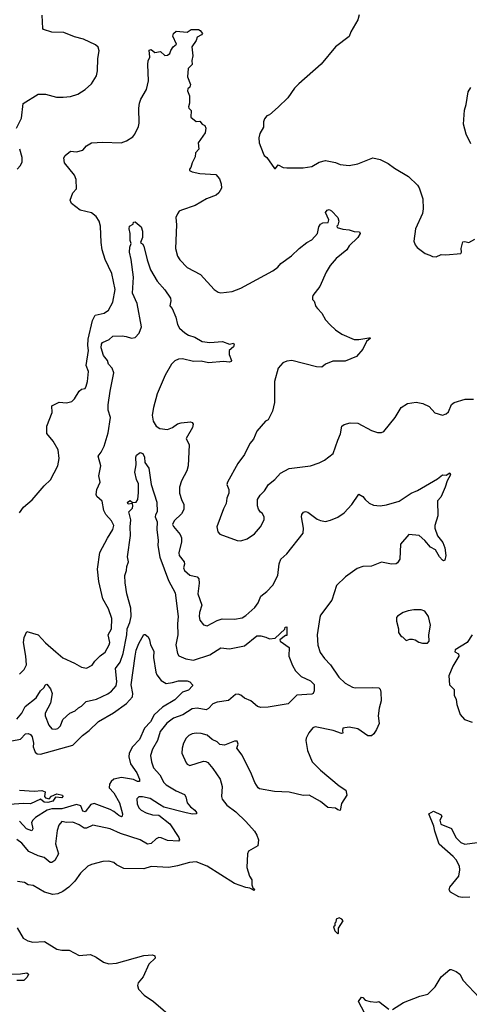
# Model space of a CAD drawing. Extents: x 1933546 to 2138868, y 524910 to 667279.
# Tile 348 of 466: x 2051428 to 2055042, y 630773 to 638697. Entities that reach past the tile are written whole.
import ezdxf

# ---------------------------------------------------------------- set-up
doc = ezdxf.new("R2010")
doc.units = 0

msp = doc.modelspace()

# ---------------------------------------------------------------- linework, layer by layer
at = {"layer": '0CON10XD'}
for points in [[(2051402.5, 637825), (2051442.5, 637905), (2051455, 638022.5), (2051575, 638096.7), (2051635, 638096.2), (2051724.1, 638074.1), (2051777.3, 638072.7), (2051835, 638080), (2051895, 638096.7), (2051955, 638133.8), (2052005, 638180), (2052046, 638245), (2052053.8, 638285), (2052055.8, 638385), (2052065.8, 638445), (2052058.8, 638475), (2052037.5, 638495), (2051939.5, 638539.5), (2051868.3, 638558.3), (2051783, 638593), (2051685, 638596), (2051618.3, 638618.3), (2051613.3, 638625), (2051607, 638733)], [(2054156.2, 638735), (2054146.7, 638695), (2054089.5, 638600.5), (2054075, 638561.2), (2053965, 638478.8), (2053851.7, 638338.3), (2053670.5, 638179.5), (2053637.5, 638145), (2053581.7, 638068.3), (2053505.9, 637994.1), (2053435, 637932.5), (2053415, 637922.5), (2053395, 637900), (2053387.5, 637875), (2053386.8, 637833.2), (2053358.3, 637781.7), (2053350, 637745), (2053353.3, 637705), (2053383.9, 637623.9)], [(2051963, 635747), (2051973.8, 635785), (2051979.4, 635865), (2051960.6, 635915), (2051980.5, 636035), (2051974.5, 636075), (2051977.7, 636125), (2052013.7, 636276.3), (2052035, 636319.2), (2052105.5, 636334.5), (2052140.3, 636359.7), (2052175.8, 636424.2), (2052194, 636525), (2052168.6, 636655), (2052115.7, 636765.7), (2052090.6, 636845), (2052081.4, 636905), (2052075.8, 637035.8), (2052065.8, 637075.8), (2052042.7, 637112.7), (2052005, 637142.5), (2051914.4, 637164.4), (2051845, 637218), (2051831.9, 637245), (2051855, 637303.8), (2051883.3, 637335), (2051881.1, 637411.1), (2051868.6, 637445), (2051787.5, 637545), (2051783.3, 637585), (2051792, 637605), (2051835, 637639.5), (2051885, 637632.2), (2051934.2, 637645.8), (2051965, 637682), (2052005, 637705.8), (2052095, 637711.4), (2052243.6, 637706.4), (2052285, 637721.2), (2052336.7, 637755), (2052354.2, 637775.8), (2052382.7, 637837.3), (2052387.5, 637865), (2052384.2, 637984.2), (2052390, 638025), (2052402.1, 638057.9), (2052446, 638135), (2052463.8, 638205), (2052458, 638335), (2052461.2, 638365), (2052474.1, 638395.9), (2052468.8, 638451.2), (2052485, 638456), (2052513.3, 638433.3), (2052559.7, 638439.7), (2052595, 638408.8), (2052615, 638411.2), (2052634, 638425), (2052641.4, 638448.6), (2052661.3, 638478.7), (2052689.3, 638500.7), (2052659.5, 638565), (2052664.4, 638585), (2052685, 638605.7), (2052775, 638595.7), (2052805, 638616.7), (2052865, 638618.8), (2052879.5, 638609.5), (2052897.5, 638585), (2052890, 638575), (2052853.8, 638555), (2052845, 638530), (2052811.2, 638478.8), (2052818.9, 638405), (2052812.4, 638367.6), (2052814.4, 638335.6), (2052782.9, 638305), (2052775.7, 638235.7), (2052801.2, 638175), (2052796, 638155), (2052778.3, 638141.7), (2052776.2, 638125), (2052791.9, 638085), (2052791.9, 638025), (2052785.6, 637995), (2052787.1, 637985), (2052805.5, 637965), (2052802.5, 637912.5), (2052845, 637877.5), (2052875, 637881.2), (2052895, 637855.8), (2052915, 637844.2), (2052924.5, 637825), (2052919.5, 637785), (2052863.3, 637705), (2052866.2, 637655), (2052841.2, 637625), (2052837.3, 637592.7), (2052814, 637545), (2052803.6, 637506.4), (2052793, 637493), (2052793.6, 637483.6), (2052813, 637473), (2052875, 637458.8), (2053005, 637451.2), (2053032.5, 637415), (2053046.9, 637376.9), (2053048.7, 637341.3), (2053027.9, 637302.1), (2053006.1, 637283.9), (2052928.8, 637255), (2052838.7, 637201.3), (2052727.5, 637165), (2052710, 637155), (2052696.2, 637135), (2052683.6, 637103.6), (2052688.8, 637045), (2052679.2, 636855), (2052696, 636795), (2052713.8, 636765), (2052772.7, 636702.7), (2052881.2, 636645), (2052990, 636525), (2053024.1, 636504.1), (2053045, 636498.8), (2053135, 636510), (2053205, 636535.8), (2053463, 636677), (2053503.3, 636705), (2053527.5, 636735), (2053613, 636797), (2053675, 636856.2), (2053735.9, 636904.1), (2053775.4, 636924.6), (2053822.5, 636975), (2053831.5, 637028.5), (2053845, 637051.2), (2053865, 637063.3), (2053906, 637064), (2053913.3, 637085), (2053886.2, 637145), (2053900, 637165), (2053915, 637168.1), (2053935, 637158.6), (2053983.8, 637105), (2053992, 637075), (2053986.2, 637043.8), (2053977.5, 637035), (2053980, 637025), (2054025, 637010), (2054076.1, 637006.1), (2054115, 636991.2), (2054159.2, 636989.2), (2054163.8, 636975), (2054145.5, 636944.5), (2054075, 636876.2), (2054058, 636845), (2053972, 636775), (2053922, 636718), (2053890, 636665), (2053839.4, 636550.6), (2053785, 636476.7), (2053780, 636465), (2053782.5, 636445), (2053795, 636432.5), (2053808.3, 636388.3), (2053821.3, 636371.3), (2053857.5, 636335), (2053885, 636282.5), (2053922.3, 636242.3), (2053965, 636200), (2054016.4, 636166.4), (2054115, 636123.8), (2054155, 636122), (2054235, 636137.5), (2054245.8, 636135.8), (2054245, 636130), (2054215, 636107.5), (2054186.7, 636045), (2054135, 635986.7), (2054045, 635947.5), (2053945, 635949.2), (2053884.6, 635925.4), (2053855, 635901.2), (2053813.9, 635903.9), (2053615, 635953.3), (2053575, 635950), (2053542.5, 635935), (2053506.4, 635893.6), (2053476.7, 635785), (2053476.7, 635615), (2053460, 635545), (2053425, 635477.5), (2053402.5, 635465), (2053332.5, 635385), (2053308.3, 635321.7), (2053276.7, 635285), (2053235, 635196.7), (2053181.2, 635125), (2053097.5, 634975), (2053093.3, 634955), (2053110, 634915), (2053110, 634885), (2053093, 634847), (2053087, 634803), (2053065, 634760), (2053013.3, 634615), (2053020, 634575), (2053035, 634557.5), (2053175, 634506.7), (2053206.1, 634503.9), (2053255, 634520), (2053315, 634560), (2053362.5, 634615), (2053380, 634645), (2053392.5, 634675), (2053392.5, 634695), (2053377.5, 634725), (2053363.6, 634733.6), (2053348.3, 634758.3), (2053340, 634785), (2053340, 634835), (2053360.7, 634869.3), (2053396.1, 634903.9), (2053427.5, 634955), (2053477.5, 634995), (2053525, 635046.7), (2053594.1, 635085.9), (2053765, 635106.7), (2053835, 635130), (2053878.3, 635151.7), (2053947.5, 635205), (2053985, 635312.5), (2054006.2, 635365), (2054016.7, 635425), (2054035, 635438.8), (2054085, 635452), (2054145, 635449.2), (2054255, 635391.2), (2054305, 635373.3), (2054336.4, 635373.6), (2054355, 635382.5), (2054446.7, 635495), (2054493.3, 635575), (2054545, 635608.6), (2054615, 635618.6), (2054667.3, 635607.3), (2054720, 635585), (2054763.9, 635533.9), (2054825, 635513.3), (2054855, 635523.8), (2054875, 635541.2), (2054899.5, 635600.5), (2054921.2, 635615), (2055008.1, 635641.9), (2055075, 635642.8)], [(2055055, 637698), (2055016.5, 637775), (2054994.5, 637855), (2055002.5, 637967.5), (2055016.6, 638013.4), (2055033.2, 638116.8), (2055055, 638150)], [(2051406.4, 637493.6), (2051435, 637522.5), (2051446.1, 637553.9), (2051447.7, 637587.7), (2051427.5, 637655)], [(2053383.9, 637623.9), (2053392.5, 637605), (2053415, 637587.5), (2053475, 637500), (2053485, 637500), (2053505, 637527.5), (2053545, 637507.5), (2053575, 637503.3), (2053705, 637503.3), (2053775, 637516.7), (2053835, 637551.2), (2053886.1, 637563.9), (2053965, 637548.8), (2054005, 637532), (2054075.9, 637524.1), (2054145, 637536), (2054265, 637586), (2054325, 637572.5), (2054389.7, 637539.7), (2054441.4, 637501.4), (2054552, 637435), (2054625.4, 637365.4), (2054639.4, 637345), (2054669.4, 637255), (2054671.4, 637175), (2054665, 637137.5), (2054610, 637015), (2054596.7, 636915), (2054607.5, 636885), (2054623.6, 636863.6), (2054687.5, 636815), (2054725, 636801.2), (2054745, 636791.2), (2054775, 636787.5), (2054815, 636806.7), (2054853.6, 636803.6), (2054973.6, 636816.4), (2054980, 636825), (2054976.4, 636856.4), (2054990.7, 636909.3), (2055005, 636912.5), (2055037, 636903), (2055085, 636930)], [(2051425, 633428.8), (2051462.3, 633467.7), (2051483.3, 633505), (2051477.5, 633575), (2051457.8, 633685), (2051464.3, 633725), (2051485, 633772.5), (2051576.9, 633746.9), (2051635, 633681.4), (2051718.6, 633608.6), (2051775, 633562), (2051869.1, 633519.1), (2051925, 633486), (2051965, 633478), (2052008.8, 633501.2), (2052032, 633535), (2052075, 633577.1), (2052115, 633605.6), (2052147.9, 633665), (2052151.5, 633685), (2052138.2, 633745), (2052164.4, 633795), (2052167.2, 633877.2), (2052140.4, 633955), (2052097.1, 634035), (2052064.5, 634175.5), (2052051.8, 634275), (2052072.4, 634407.6), (2052132.5, 634525), (2052177.1, 634595), (2052184.2, 634625), (2052164.4, 634665), (2052118.9, 634715), (2052105, 634747.5), (2052091.2, 634821.2), (2052048.8, 634858.8), (2052041.4, 634875), (2052048.1, 634915), (2052075.5, 634975), (2052064.4, 635025), (2052080, 635105), (2052057.1, 635185), (2052081.1, 635215), (2052105.3, 635264.7), (2052138.8, 635371.2), (2052156.5, 635495), (2052139.2, 635555), (2052138.5, 635598.5), (2052153.6, 635706.4), (2052184.7, 635855), (2052171.5, 635891.5), (2052141.5, 635925), (2052134.3, 635955), (2052102.3, 635995), (2052083.5, 636055), (2052083.9, 636085), (2052092.4, 636097.6), (2052145.7, 636124.3), (2052175, 636150), (2052251.9, 636151.9), (2052283.2, 636146.8), (2052325, 636133.6), (2052355, 636138.1), (2052388.5, 636175), (2052406.2, 636225), (2052372.7, 636412.7), (2052333.8, 636495), (2052342.3, 636625), (2052324.3, 636765.7), (2052310.5, 636825), (2052312.7, 636865), (2052324.2, 636895), (2052315, 636920), (2052316.2, 636976.2), (2052307.5, 637015), (2052310, 637035), (2052338.3, 637051.7), (2052341.7, 637068.3), (2052355, 637070), (2052405, 637030), (2052413.8, 636995), (2052414, 636945), (2052397.5, 636905), (2052415, 636893.8), (2052425.5, 636875.5), (2052451.4, 636765), (2052480, 636685), (2052532.4, 636592.4), (2052595, 636524), (2052638.6, 636455), (2052641.2, 636435), (2052633.3, 636395), (2052652.3, 636372.3), (2052681.9, 636301.9), (2052695.5, 636245), (2052713.3, 636215), (2052755, 636177.1), (2052785, 636157.5), (2052835, 636141.2), (2052895, 636107.5), (2052955, 636098.8), (2053057.3, 636107.3), (2053115, 636086), (2053145, 636092.5), (2053152.5, 636082.5), (2053145, 636063.8), (2053112, 636035), (2053112.1, 636002.1), (2053131.2, 635955), (2053126.7, 635945), (2053115, 635940), (2053065, 635945.8), (2052945.9, 635935.9), (2052885, 635948.8), (2052825, 635946.7), (2052735, 635968.6), (2052705, 635965.7), (2052675, 635952.5), (2052646.8, 635923.2), (2052597.1, 635835), (2052531.5, 635685), (2052502.1, 635575), (2052493.3, 635515), (2052500.6, 635465), (2052525.5, 635425.5), (2052555, 635405.8), (2052615, 635399.2), (2052655, 635415.8), (2052695, 635444.2), (2052725, 635451.4), (2052799.5, 635459.5), (2052813.9, 635453.9), (2052821.2, 635441.2), (2052815.8, 635415), (2052765.6, 635325), (2052791.1, 635275), (2052782.5, 635105), (2052771.4, 635065), (2052727.1, 634985), (2052711.1, 634935), (2052712.7, 634885), (2052727.1, 634835), (2052747.8, 634795), (2052746.7, 634755), (2052728.8, 634721.2), (2052668.5, 634665), (2052657.1, 634635), (2052665, 634617.1), (2052716.9, 634555), (2052726.9, 634526.9), (2052727.5, 634495), (2052705.5, 634405), (2052710.6, 634385), (2052749.1, 634335), (2052751.8, 634315), (2052743.4, 634286.6), (2052752, 634265), (2052795, 634225.6), (2052854.2, 634214.2), (2052867, 634197), (2052871.3, 634161.3), (2052859.4, 634075), (2052892.5, 633985), (2052871.9, 633925), (2052870.6, 633895), (2052875.8, 633865), (2052905, 633825.8), (2052935, 633819.4), (2053015, 633862.5), (2053055, 633875.5), (2053155, 633871.9), (2053215, 633884.3), (2053245, 633901.4), (2053317.1, 633965), (2053345.4, 634005), (2053365, 634058.6), (2053415, 634096.2), (2053462.1, 634145), (2053502.7, 634225), (2053513.7, 634316.3), (2053525.8, 634355), (2053575, 634397.5), (2053706.4, 634563.6), (2053710, 634605), (2053691.5, 634695), (2053695.8, 634715), (2053707.9, 634732.1), (2053725, 634737.5), (2053745, 634732.9), (2053817.6, 634677.6), (2053845, 634665.6), (2053885, 634658.1), (2053925, 634668.1), (2053985, 634694.3), (2054035, 634727.5), (2054096.2, 634793.8), (2054155, 634877.5), (2054185, 634860), (2054204.1, 634834.1), (2054236.2, 634806.2), (2054270.5, 634790.5), (2054324.2, 634784.2), (2054375, 634792.2), (2054478.3, 634821.7), (2054575, 634885.6), (2054625, 634908.1), (2054787, 635003), (2054825, 635034.2), (2054855, 635032.5), (2054885, 635048.8), (2054891.2, 635035), (2054862.5, 634985), (2054848.8, 634935), (2054822.8, 634877.2), (2054813.1, 634855), (2054785.7, 634825), (2054788.9, 634705), (2054764.3, 634625), (2054764.2, 634605.8), (2054785, 634543.8), (2054828.6, 634488.6), (2054845.4, 634445.4), (2054854, 634385), (2054845, 634347.5), (2054835, 634342.5), (2054825, 634347.5), (2054801.2, 634375), (2054771.2, 634431.2), (2054730.7, 634450.7), (2054684.4, 634504.4), (2054638, 634545), (2054555, 634554), (2054490, 634475), (2054482.5, 634355), (2054465.6, 634324.4), (2054453, 634317), (2054415, 634315.7), (2054335, 634331.5), (2054255, 634298.5), (2054184.7, 634295.3), (2054139.4, 634280.6), (2054046.9, 634213.1), (2053975.5, 634144.5), (2053937.8, 634025), (2053846.9, 633905), (2053838.9, 633885), (2053818.8, 633745), (2053823.9, 633663.9), (2053842.5, 633605), (2053877, 633557), (2053925.8, 633505.8), (2053994.2, 633405), (2054045, 633356), (2054103.3, 633325), (2054125, 633320), (2054265, 633323.6), (2054315, 633318.6), (2054325, 633308.8), (2054329.7, 633285), (2054332.5, 633215), (2054316.8, 633155), (2054310.3, 633095), (2054317, 633033), (2054297, 632983), (2054275, 632950), (2054255, 632933.8), (2054225, 632934), (2054145, 632989.2), (2054075, 633004.3), (2054025, 632996), (2054023.6, 632976.4), (2054026.2, 632955), (2054015, 632950.8), (2053946.4, 632976.4), (2053802.5, 633005), (2053783.4, 632996.6), (2053752.8, 632957.2), (2053730.8, 632915), (2053727.5, 632895), (2053740, 632815), (2053779.2, 632725), (2053845, 632655.8), (2053995, 632532), (2054049.2, 632495), (2054056, 632455), (2054015, 632387.5), (2054005, 632333.3), (2053985, 632336.7), (2053965, 632350), (2053905, 632356.7), (2053844.4, 632405), (2053755, 632457.1), (2053705, 632453.1), (2053595, 632479.2), (2053475, 632484), (2053355.8, 632505.8), (2053344.2, 632514.2), (2053318.8, 632558.8), (2053292, 632625), (2053215, 632777.5), (2053172.5, 632835), (2053182.5, 632865), (2053175, 632890), (2053155, 632890), (2053075, 632857.5), (2053035, 632862.5), (2053014.3, 632884.3), (2052975, 632902.5), (2052935, 632938.6), (2052885, 632953.1), (2052845.6, 632955.6), (2052815, 632950.6), (2052786, 632935), (2052766.4, 632913.6), (2052745, 632873.3), (2052732.2, 632835), (2052730.6, 632795), (2052765, 632716.2), (2052775, 632704), (2052795, 632695.8), (2052905, 632728.2), (2052925, 632728.1), (2052939.1, 632719.1), (2052981.3, 632671.3), (2053040, 632585), (2053054.2, 632525), (2053048.8, 632445), (2053054.3, 632424.3), (2053093.8, 632375), (2053165, 632322), (2053244.5, 632244.5), (2053313.8, 632165), (2053333.3, 632135), (2053346.7, 632095), (2053343, 632047), (2053267.5, 632005), (2053260, 631985), (2053253.6, 631873.6), (2053274.3, 631805), (2053293.1, 631775), (2053294.3, 631734.3), (2053301.2, 631711.2), (2053315, 631700), (2053311.7, 631688.3), (2053277.3, 631707.3), (2053245, 631711.4), (2053154, 631745), (2052935, 631883.3), (2052845, 631918.1), (2052792.5, 631915), (2052695, 631885.8), (2052625, 631873.8), (2052485, 631881.4), (2052425, 631864.2), (2052265, 631866), (2052205, 631893.8), (2052185, 631913.3), (2052143.9, 631923.9), (2052095, 631920.8), (2052005, 631897.8), (2051975.5, 631884.5), (2051915, 631829.2), (2051870.8, 631765), (2051822, 631715), (2051775, 631680), (2051735, 631660.6), (2051695, 631657.1), (2051625.5, 631675.5), (2051535, 631728.6), (2051495, 631733.1), (2051465, 631754.2), (2051408.8, 631761.2)], [(2051425, 634727.5), (2051457, 634773), (2051526.4, 634833.6), (2051624.1, 634945.9), (2051675.8, 634994.2), (2051734, 635105), (2051743.8, 635165), (2051736.2, 635235), (2051696.2, 635305), (2051646.4, 635366.4), (2051646.2, 635425), (2051688, 635535), (2051685, 635590), (2051745, 635620), (2051805, 635613.8), (2051845.9, 635624.1), (2051868.8, 635645), (2051905, 635706.7), (2051925, 635722.5), (2051955, 635730), (2051963, 635747)], [(2051405, 633067.5), (2051445.4, 633115), (2051470.3, 633169.7), (2051560.7, 633239.3), (2051593.8, 633296.2), (2051621.5, 633318.5), (2051634, 633345), (2051645, 633348), (2051675, 633312.5), (2051688.7, 633275), (2051674.2, 633195), (2051632.7, 633115), (2051631.8, 633095), (2051660.4, 633020.4), (2051685, 632990), (2051715, 632985.7), (2051735, 632991.9), (2051756.7, 633015), (2051775, 633064), (2051831.2, 633115), (2051874.2, 633135.8), (2051900.3, 633159.7), (2051925, 633171.4), (2051960.8, 633209.2), (2052045, 633227.5), (2052135, 633272.5), (2052165, 633293.3), (2052203.4, 633336.6), (2052209.3, 633370.7), (2052197.3, 633475), (2052234.4, 633525.6), (2052259.5, 633595), (2052290, 633745), (2052291.4, 633795), (2052312.5, 633845), (2052323.7, 633895), (2052321.9, 633961.9), (2052287.6, 634075), (2052274.6, 634165.4), (2052272.7, 634225), (2052286.4, 634263.6), (2052288.6, 634295), (2052302.4, 634335), (2052294.6, 634375), (2052317.2, 634545), (2052315.4, 634615), (2052321.2, 634671.2), (2052305.7, 634735), (2052333.5, 634765), (2052337.5, 634785), (2052333.3, 634803.3), (2052298.8, 634798.8), (2052294.5, 634815), (2052315, 634826.2), (2052335, 634810), (2052365, 634814.5), (2052377.2, 634835), (2052382.9, 634892.9), (2052381.2, 634961.2), (2052366.5, 634995), (2052352.5, 635055), (2052362.5, 635115), (2052360, 635175), (2052367, 635193), (2052395, 635212.5), (2052416.4, 635206.4), (2052430, 635175), (2052432.7, 635132.7), (2052466.4, 635086.4), (2052485.5, 634955.5), (2052531.1, 634815), (2052533.3, 634735), (2052518.1, 634711.9), (2052515.7, 634695), (2052531.5, 634655), (2052529.7, 634595), (2052541.3, 634505), (2052537.3, 634465), (2052555, 634370), (2052623.7, 634183.7), (2052676.2, 634085), (2052701.1, 633895), (2052694.7, 633834.7), (2052699.1, 633745), (2052683.6, 633665), (2052695.5, 633595.5), (2052707.6, 633577.6), (2052762, 633552), (2052825, 633542.7), (2052955.3, 633584.7), (2053045, 633641.1), (2053115, 633634.4), (2053235, 633658.8), (2053335, 633737.3), (2053365, 633737.5), (2053405, 633727.1), (2053435, 633714.7), (2053480.7, 633719.3), (2053558.3, 633791.7), (2053561.7, 633808.3), (2053575, 633810), (2053575, 633740), (2053565, 633740), (2053517.5, 633705), (2053520, 633695), (2053594, 633645), (2053592.2, 633575), (2053620.7, 633500.7), (2053645.8, 633455.8), (2053691.2, 633411.2), (2053764, 633375), (2053795, 633346.2), (2053795.7, 633295), (2053785.8, 633274.2), (2053775, 633268.8), (2053655, 633261.2), (2053585, 633192), (2053425.7, 633164.3), (2053365, 633162.7), (2053338.7, 633168.7), (2053285, 633216.2), (2053235.3, 633235.3), (2053205, 633261.2), (2053185, 633268.9), (2053162.5, 633265), (2053105, 633217.1), (2053015, 633205.6), (2052979.5, 633190.5), (2052945, 633152.9), (2052927.1, 633142.9), (2052855, 633156.5), (2052815, 633150.5), (2052738.2, 633101.8), (2052663.8, 633076.2), (2052610, 633035), (2052558, 632968), (2052534.4, 632895), (2052495.6, 632825), (2052480, 632775), (2052486.8, 632723.2), (2052503.6, 632675), (2052555, 632618.6), (2052585, 632556.9), (2052605, 632538.9), (2052685, 632492), (2052751.1, 632461.1), (2052762.4, 632442.4), (2052774.3, 632394.3), (2052801.2, 632361.2), (2052835.8, 632335), (2052850, 632315), (2052850, 632305), (2052817.1, 632302.9), (2052765, 632312.7), (2052585, 632359.4), (2052550.3, 632380.2), (2052475, 632427.7), (2052415, 632442.9), (2052385, 632442), (2052368.8, 632425), (2052372.9, 632385), (2052385.8, 632355), (2052405, 632334.3), (2052445, 632312.5), (2052495, 632296.9), (2052545, 632294.4), (2052635, 632225.7), (2052708, 632115), (2052713.3, 632095), (2052703.8, 632086.2), (2052615, 632092.2), (2052565, 632112.7), (2052545, 632113.8), (2052525, 632104.6), (2052485, 632067.7), (2052455, 632061.8), (2052397.1, 632095), (2052238.5, 632148.5), (2052155, 632186.2), (2052015, 632213.8), (2051965, 632190.6), (2051945, 632190.6), (2051905, 632216.9), (2051855, 632238.1), (2051805, 632237.1), (2051765, 632244.2), (2051742.5, 632215), (2051729.1, 632170.9), (2051716.6, 632063.4), (2051738.9, 631985), (2051709.1, 631930.9), (2051685, 631914.3), (2051673.3, 631915), (2051625, 631954.2), (2051575, 631968.1), (2051502, 632002), (2051445, 632070), (2051405, 632100)], [(2054705, 633680), (2054720, 633695), (2054716.7, 633745), (2054730, 633825), (2054713.3, 633895), (2054685, 633937.5), (2054655, 633947.5), (2054597, 633947), (2054550.7, 633939.3), (2054510, 633925), (2054463.6, 633896.4), (2054457.5, 633885), (2054457.5, 633855), (2054472.5, 633795), (2054472.5, 633765), (2054495, 633732.5), (2054505, 633730), (2054535, 633700), (2054565, 633710.8), (2054585, 633710.8), (2054605.8, 633705.8), (2054635, 633687.5), (2054665, 633680), (2054705, 633680)], [(2051365, 632894.3), (2051435, 632907.5), (2051475, 632948.9), (2051495, 632952.1), (2051515, 632943.1), (2051527.5, 632925), (2051538.2, 632875), (2051535.5, 632845), (2051552.7, 632802.7), (2051568.3, 632788.3), (2051595, 632784.5), (2051855, 632859.1), (2051931.5, 632935), (2051987.1, 632975), (2052061.7, 633048.3), (2052181.3, 633118.7), (2052287.3, 633192.7), (2052333.5, 633246.5), (2052337.1, 633275), (2052324, 633345), (2052354.7, 633575), (2052365, 633623.8), (2052385, 633676.7), (2052425, 633750), (2052435, 633750), (2052459.2, 633729.2), (2052471.2, 633705), (2052478.8, 633665), (2052505.8, 633615), (2052503.8, 633565), (2052520.6, 633445), (2052529.4, 633425), (2052565, 633380), (2052605, 633355.8), (2052655, 633361.4), (2052704.5, 633375.5), (2052775, 633375.7), (2052795, 633368.8), (2052817.5, 633345), (2052817.5, 633335), (2052785, 633300), (2052735, 633284.2), (2052675, 633224.2), (2052575.6, 633165)], [(2055064.5, 633745.5), (2055025, 633684.2), (2054927.5, 633625), (2054925, 633610), (2054955, 633592.5), (2054958, 633575), (2054910, 633495), (2054876.7, 633415), (2054883.3, 633345), (2054918.8, 633305), (2054920.7, 633260.7), (2054936.4, 633226.4), (2054942.5, 633185), (2054967.5, 633105), (2055004.3, 633064.3), (2055064.3, 633044.3)], [(2052575.6, 633165), (2052508.3, 633101.7), (2052478.7, 633045), (2052430, 632995), (2052390.6, 632905), (2052334.7, 632845), (2052307.4, 632792.6), (2052304.1, 632764.1), (2052317.7, 632707.7), (2052368.9, 632635), (2052390.5, 632585), (2052390, 632565), (2052375, 632564.6), (2052341.8, 632581.8), (2052245, 632598.6), (2052185, 632583.3), (2052162.1, 632565), (2052148.9, 632545), (2052146.2, 632515), (2052185, 632474.5), (2052230.5, 632395), (2052255, 632306.2), (2052252.4, 632287.6), (2052245, 632281.4), (2052225, 632290.9), (2052184.7, 632324.7), (2052155, 632340.4), (2052025, 632388), (2052000.5, 632379.5), (2051955, 632322.4), (2051935, 632328.2), (2051919.5, 632369.5), (2051885, 632381.7), (2051765, 632345.6), (2051685, 632345.4), (2051647.5, 632335), (2051553.3, 632275), (2051533.3, 632255), (2051523.3, 632235), (2051534.3, 632185), (2051525, 632169.2), (2051482.9, 632185), (2051425, 632246.8)], [(2051425, 632495.8), (2051545, 632488.1), (2051605, 632493.8), (2051631.7, 632481.7), (2051627.5, 632445), (2051634.2, 632434.2), (2051665, 632426.7), (2051683, 632447), (2051725, 632467.1), (2051771.2, 632455), (2051774, 632445), (2051766.2, 632435), (2051715, 632438.8), (2051695, 632406.7), (2051653.7, 632396.3), (2051625, 632400.4), (2051595, 632424), (2051515, 632385.5), (2051455, 632389.3), (2051348.6, 632381.4)], [(2055045, 631636), (2054985, 631631.4), (2054958.8, 631638.8), (2054891.2, 631675), (2054880.6, 631695), (2054884.4, 631715), (2054956.4, 631805), (2054965.4, 631855), (2054964, 631885), (2054937.5, 631935), (2054913.3, 631963.3), (2054800.8, 632060.8), (2054764.2, 632165), (2054757.5, 632205), (2054716.7, 632305), (2054755, 632326.7), (2054815, 632297.5), (2054820, 632285), (2054805.6, 632255), (2054813.5, 632223.5), (2054897.7, 632187.7), (2054932.5, 632115), (2054973.9, 632073.9), (2055005, 632062.7), (2055145, 632080.4)], [(2053985, 631340), (2053990, 631345), (2053990, 631385), (2054027.5, 631445), (2054018.3, 631458.3), (2053995, 631467.5), (2053971.7, 631458.3), (2053970, 631435), (2053960, 631425), (2053960, 631405), (2053950, 631395), (2053960, 631365), (2053985, 631340)], [(2051406.8, 631386.8), (2051455.9, 631305.9), (2051492.3, 631282.3), (2051532.7, 631272.7), (2051627, 631277), (2051725.7, 631215.7), (2051765, 631208.1), (2051825, 631209.2), (2051905, 631164.2), (2051997.5, 631172.5), (2052042.7, 631152.7), (2052100.7, 631110.7), (2052145, 631098.1), (2052205.6, 631104.4), (2052425, 631165.8), (2052495, 631171.2), (2052513.6, 631163.6), (2052516.7, 631145), (2052466.2, 631095), (2052418.8, 630995), (2052380, 630945), (2052373.3, 630925), (2052383.8, 630895), (2052427, 630847), (2052502, 630795), (2052678, 630645)], [(2051315, 631016.2), (2051435, 631016.9), (2051485, 631025.6), (2051497.5, 631015), (2051488.6, 630991.4), (2051460, 630965), (2051405, 630963.1)], [(2054766.6, 630913.4), (2054816.1, 630993.9), (2054885, 631052.5), (2054895, 631052.5), (2054937, 631037), (2054965.5, 631015.5), (2054992, 630965), (2055122.5, 630825)], [(2054425, 630731.1), (2054512, 630788), (2054645, 630838.2), (2054708.8, 630855), (2054766.6, 630913.4)], [(2054198.6, 630705), (2054150, 630795), (2054175, 630828.8), (2054185, 630826.2), (2054205.5, 630805.5), (2054244.1, 630794.1), (2054295, 630790), (2054315, 630796), (2054395, 630732.9)]]:
    msp.add_lwpolyline(points, dxfattribs=at)

doc.saveas('drawing.dxf')
